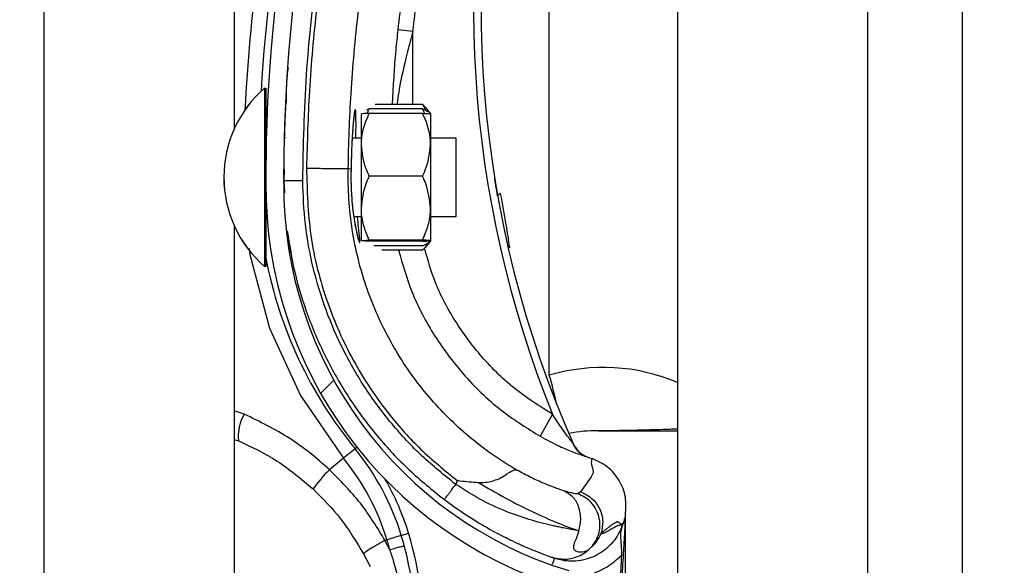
# Model space of a CAD drawing. Header units: inches. Extents: x 170 to 284, y 215 to 248.
# Tile 296 of 656: x 186.1024 to 186.2355, y 242.7093 to 242.783. Entities that reach past the tile are written whole.
import ezdxf

# ---------------------------------------------------------------- set-up
doc = ezdxf.new("R2010")
doc.units = ezdxf.units.IN
doc.header["$LTSCALE"] = 0.25
doc.header["$MEASUREMENT"] = 0
doc.layers.add('ANNOTATIONS', color=1, linetype='Continuous')
doc.layers.add('LH BENCH MOUNT', color=7, linetype='Continuous')
doc.styles.add('ARIAL', font='arial.ttf', dxfattribs={"height": 0.09375})
doc.dimstyles.new('STANDARD$0', dxfattribs={"dimtxt": 0.09375, "dimasz": 0.09375, "dimexe": 0.03125, "dimexo": 0.046875, "dimgap": 0.09, "dimtad": 0, "dimtih": 1, "dimtoh": 1, "dimdec": 4, "dimzin": 0, "dimdsep": 46, "dimtxsty": 'ARIAL', "dimcen": 0.09, "dimadec": 0, "dimazin": 0, "dimtfac": 1, "dimtdec": 4, "dimtofl": 0, "dimtmove": 0, "dimatfit": 1, "dimfxl": 1, "dimtolj": 1, "dimtzin": 0, "dimarcsym": 0})

# ---------------------------------------------------------------- blocks, each defined once
blk = doc.blocks.new('*D20')
at = {"layer": 'ANNOTATIONS', "color": 0, "lineweight": -2, "transparency": 16777216}
for p, q in [((186.1492924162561, 243.6642684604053), (187.5897358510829, 243.6642684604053)), ((187.5584858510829, 243.5705184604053), (187.5584858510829, 241.8503426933)), ((187.5584858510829, 239.6953067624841), (187.5584858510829, 241.4154825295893)), ((186.8279608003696, 239.6015567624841), (187.5897358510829, 239.6015567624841))]:
    blk.add_line(p, q, dxfattribs=at)
at = {"layer": 'ANNOTATIONS', "color": 0, "transparency": 16777216}
for points in [[(187.5428608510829, 243.5705184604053), (187.5741108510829, 243.5705184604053), (187.5584858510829, 243.6642684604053)], [(187.5428608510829, 239.6953067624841), (187.5741108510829, 239.6953067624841), (187.5584858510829, 239.6015567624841)]]:
    blk.add_solid(points, dxfattribs=at)
at = {"layer": 'defpoints', "color": 0, "transparency": 16777216}
for p in [(186.1024174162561, 243.6642684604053), (186.7810858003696, 239.6015567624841), (187.5584858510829, 239.6015567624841)]:
    blk.add_point(p, dxfattribs=at)
at = {"layer": 'ANNOTATIONS', "color": 0, "transparency": 16777216, "insert": (187.558485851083, 241.6329126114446), "char_height": 0.09375, "attachment_point": 5, "style": 'ARIAL'}
blk.add_mtext('\\A1;OPENING\\PHEIGHT', dxfattribs=at)

msp = doc.modelspace()

# ---------------------------------------------------------------- hatches: boundary and pattern name
at = {"layer": 'LH BENCH MOUNT'}
h = msp.add_hatch(dxfattribs=at)
h.set_pattern_fill('ANSI31', color=256, scale=0.34241245, angle=2.8e-322, style=0)
h.set_pattern_definition([(45, (176.0930244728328, 238.0091787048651), (-0.03026527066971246, 0.03026527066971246), [])])
edge = h.paths.add_edge_path(flags=0)
edge.add_arc((186.1662917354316, 242.6705346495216), 0.001712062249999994, 450.0000000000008, 472.2104203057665)
edge.add_line((186.1656445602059, 242.6721196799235), (186.1647320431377, 242.6743545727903))
edge.add_arc((186.1662917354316, 242.6705346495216), 0.004126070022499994, 450, 472.2104203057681, ccw=False)
edge.add_arc((186.1662917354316, 242.6616319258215), 0.01302879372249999, 401.47616737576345, 450, ccw=False)
edge.add_arc((186.1620458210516, 242.6584817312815), 0.01830194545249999, 359.9999999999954, 400.0613730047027, ccw=False)
edge.add_arc((186.1685858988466, 242.6584817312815), 0.01176186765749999, 292.14085769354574, 360, ccw=False)
edge.add_arc((186.1662917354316, 242.6617346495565), 0.01566536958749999, 235.2570680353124, 295.4307998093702, ccw=False)
edge.add_arc((186.1715306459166, 242.6698498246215), 0.02532140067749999, 212.8542481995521, 235.980933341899, ccw=False)
edge.add_arc((186.1633812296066, 242.6634809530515), 0.01504902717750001, 172.1557183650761, 209.3146496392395, ccw=False)
edge.add_arc((186.1758108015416, 242.6621455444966), 0.02754708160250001, 453.3085031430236, 532.9325737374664, ccw=False)
edge.add_arc((186.1725578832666, 242.6982358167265), 0.008748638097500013, 280.9586189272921, 427.9414322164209)
edge.add_arc((186.1924176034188, 242.7605891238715), 0.05672062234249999, 179.5706357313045, 253.0098997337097, ccw=False)
edge.add_arc((186.3507493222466, 242.7617875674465), 0.2150521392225, 163.4260275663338, 180.2060536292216, ccw=False)
edge.add_arc((186.1719757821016, 242.8139369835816), 0.02884824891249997, 465.1588434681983, 521.4137567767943, ccw=False)
edge.add_arc((186.1546497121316, 242.8684832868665), 0.0284373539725, 290.1205938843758, 343.7190675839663)
edge.add_arc((186.1674901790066, 242.8643058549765), 0.01494630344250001, 345.2914408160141, 400.547192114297)
edge.add_arc((186.1640660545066, 242.8624910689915), 0.0187470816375, 397.9578745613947, 431.4396159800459)
edge.add_arc((186.1662917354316, 242.8673190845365), 0.0134739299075, 433.8775574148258, 472.2736457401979)
edge.add_arc((186.1637236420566, 242.8743385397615), 0.006011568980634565, 474.9825325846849, 495.7175736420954)
edge.add_arc((186.1735166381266, 242.8670793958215), 0.01816498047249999, 500.8992600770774, 539.9999999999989)
edge.add_arc((186.1662917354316, 242.8670793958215), 0.01094007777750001, 539.9999999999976, 629.9999999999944)
edge.add_arc((186.1662917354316, 242.8580054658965), 0.001866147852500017, 269.9999999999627, 285.6422464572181)
edge.add_line((186.1667949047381, 242.8562084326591), (186.167445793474, 242.8538838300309))
edge.add_arc((186.1662917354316, 242.8580054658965), 0.004280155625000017, 269.9999999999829, 285.64224645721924, ccw=False)
edge.add_arc((186.1662917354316, 242.8670793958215), 0.01335408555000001, 179.9999999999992, 269.999999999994, ccw=False)
edge.add_arc((186.1735166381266, 242.8670793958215), 0.020578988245, 500.6113583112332, 540, ccw=False)
edge.add_arc((186.1637236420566, 242.8743385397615), 0.008425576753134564, 474.5776671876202, 496.4997109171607, ccw=False)
edge.add_arc((186.1662917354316, 242.8673190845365), 0.01588793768, 433.6903022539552, 472.4705806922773, ccw=False)
edge.add_arc((186.1640660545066, 242.8624910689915), 0.02116108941, 398.1045307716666, 431.57717173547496, ccw=False)
edge.add_arc((186.1674901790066, 242.8643058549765), 0.01736031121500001, 345.1802481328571, 400.36585332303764, ccw=False)
edge.add_arc((186.1546497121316, 242.8684832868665), 0.030851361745, 289.91815728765, 343.77953759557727, ccw=False)
edge.add_arc((186.1719757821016, 242.8139369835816), 0.02643424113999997, 464.9417095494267, 521.3236131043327)
edge.add_arc((186.3507493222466, 242.7617875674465), 0.21263813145, 523.4376684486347, 540.2096895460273)
edge.add_arc((186.1924176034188, 242.7605891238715), 0.05430661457, 539.5566266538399, 613.1145348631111)
edge.add_arc((186.1725578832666, 242.6982358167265), 0.01116264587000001, 280.0610388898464, 428.5290871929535, ccw=False)
edge.add_arc((186.1758108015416, 242.6621455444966), 0.02513307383, 452.9714001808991, 532.9706577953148)
edge.add_arc((186.1633812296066, 242.6634809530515), 0.01263501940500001, 532.0830472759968, 568.9826967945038)
edge.add_arc((186.1715306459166, 242.6698498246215), 0.022907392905, 213.0443063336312, 236.0197152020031)
edge.add_arc((186.1662917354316, 242.6617346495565), 0.01325136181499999, 235.1922404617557, 295.7352497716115)
edge.add_arc((186.1685858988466, 242.6584817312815), 0.009347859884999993, 291.7225241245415, 360)
edge.add_arc((186.1620458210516, 242.6584817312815), 0.01588793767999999, 359.9999999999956, 399.9521788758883)
edge.add_arc((186.1662917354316, 242.6616319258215), 0.01061478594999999, 401.6345013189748, 450.0000000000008)

# ---------------------------------------------------------------- linework, layer by layer
for p, q in [((186.1913380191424, 243.8543193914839), (186.1913380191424, 239.6015567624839)), ((186.2170189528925, 243.8543193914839), (186.2170189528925, 239.6015567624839)), ((186.2298594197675, 239.6015567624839), (186.2298594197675, 243.8543193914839)), ((186.1057349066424, 239.6015567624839), (186.1057349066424, 243.7595607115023)), ((186.1314158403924, 242.9606655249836), (186.1314158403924, 242.7682915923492)), ((186.1740134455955, 242.7350172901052), (186.1740134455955, 242.800437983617)), ((186.1555752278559, 242.7814542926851), (186.1535337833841, 242.7816745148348)), ((186.1555724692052, 242.7716025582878), (186.1555752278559, 242.7814542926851)), ((186.1355302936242, 242.7738101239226), (186.1355251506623, 242.751320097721)), ((186.1355287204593, 242.7738101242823), (186.1355302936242, 242.7738101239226)), ((186.1355302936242, 242.7738101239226), (186.1357014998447, 242.7738100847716)), ((186.1357014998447, 242.7738100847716), (186.1356989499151, 242.7626593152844)), ((186.1383866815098, 242.7718734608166), (186.1383868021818, 242.7718756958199)), ((186.1568877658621, 242.7716022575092), (186.1504526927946, 242.7716037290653)), ((186.1568877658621, 242.7716022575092), (186.1571926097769, 242.7712131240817)), ((186.1486086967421, 242.7661451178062), (186.1486096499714, 242.7703135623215)), ((186.149679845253, 242.7709972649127), (186.149292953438, 242.7708110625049)), ((186.1568874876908, 242.7703858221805), (186.1496797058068, 242.7703874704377)), ((186.156887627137, 242.7709956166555), (186.149679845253, 242.7709972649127)), ((186.1572152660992, 242.7712314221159), (186.1579575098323, 242.7703123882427)), ((186.157957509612, 242.7703114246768), (186.1579565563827, 242.7661429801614)), ((186.1381777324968, 242.767106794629), (186.1383488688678, 242.767106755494)), ((186.1473662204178, 242.767104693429), (186.1486089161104, 242.7671044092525)), ((186.157956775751, 242.7671022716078), (186.1613809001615, 242.7671014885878)), ((186.1613809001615, 242.7671014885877), (186.1613786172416, 242.7571183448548)), ((186.1486067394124, 242.7575857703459), (186.1486086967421, 242.7661451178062)), ((186.1579565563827, 242.7661429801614), (186.1579545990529, 242.7575836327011)), ((186.1381738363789, 242.7628284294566), (186.1381117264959, 242.7613102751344)), ((186.1381184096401, 242.7614736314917), (186.1381224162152, 242.7628308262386)), ((186.1472077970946, 242.7628193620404), (186.1468376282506, 242.7629238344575)), ((186.1472077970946, 242.7628193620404), (186.1472078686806, 242.7628192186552)), ((186.1381117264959, 242.7613102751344), (186.1382130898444, 242.7596669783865)), ((186.1381168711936, 242.7609524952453), (186.138117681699, 242.7612270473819)), ((186.1568855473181, 242.76190062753), (186.1496777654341, 242.7619022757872)), ((186.1356984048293, 242.7602756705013), (186.1356963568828, 242.75132005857)), ((186.1486057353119, 242.7531948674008), (186.1486067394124, 242.7575857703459)), ((186.1579545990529, 242.7575836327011), (186.1579535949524, 242.7531927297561)), ((186.1613786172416, 242.7571183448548), (186.1613784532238, 242.756401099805)), ((186.1486064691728, 242.7564040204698), (186.1475855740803, 242.7564042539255)), ((186.1613784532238, 242.7564010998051), (186.1579543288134, 242.7564018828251)), ((186.1314158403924, 242.7552180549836), (186.1314158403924, 242.5628441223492)), ((186.1568835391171, 242.75311882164), (186.1496757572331, 242.7531204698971)), ((186.1568835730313, 242.7532671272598), (186.1496757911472, 242.7532687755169)), ((186.1579535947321, 242.7531917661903), (186.1572109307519, 242.752273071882)), ((186.1568833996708, 242.752509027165), (186.1502753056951, 242.7525105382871)), ((186.1568832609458, 242.7519023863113), (186.1513657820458, 242.7519036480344)), ((186.1355251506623, 242.751320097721), (186.1355247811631, 242.7497042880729)), ((186.1356963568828, 242.75132005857), (186.1356959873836, 242.7497042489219)), ((186.1355247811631, 242.7497042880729), (186.1355232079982, 242.7497042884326)), ((186.1356959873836, 242.7497042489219), (186.1355247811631, 242.7497042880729)), ((186.1327797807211, 242.7297751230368), (186.1314158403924, 242.7302101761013)), ((186.174446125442, 242.7297546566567), (186.1727630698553, 242.7267749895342)), ((186.1314158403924, 242.7263463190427), (186.1319843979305, 242.7261725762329)), ((186.1477464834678, 242.7250954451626), (186.1461731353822, 242.7238071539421)), ((186.1477464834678, 242.7250954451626), (186.1480054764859, 242.7253075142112)), ((186.1461731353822, 242.7238071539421), (186.1442768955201, 242.7222544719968)), ((186.1790371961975, 242.7240311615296), (186.1794557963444, 242.7238841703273)), ((186.1794557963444, 242.7238841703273), (186.1797878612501, 242.7237603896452)), ((186.1615536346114, 242.7208011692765), (186.1613712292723, 242.7202723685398)), ((186.1782424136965, 242.7192639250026), (186.1778568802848, 242.7190018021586)), ((186.1843016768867, 242.71614287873), (186.1843016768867, 242.7161648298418)), ((186.1839721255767, 242.7150311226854), (186.1838758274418, 242.7147519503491)), ((186.1843016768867, 242.6631889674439), (186.1843016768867, 242.7156111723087)), ((186.1540075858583, 242.713384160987), (186.1520624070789, 242.7127913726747)), ((186.1540075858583, 242.713384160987), (186.1549902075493, 242.7136836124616)), ((186.1520624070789, 242.7127913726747), (186.1517967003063, 242.712710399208)), ((186.1524507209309, 242.7114347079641), (186.1517967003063, 242.712710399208)), ((186.1489064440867, 242.7108854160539), (186.1497777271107, 242.7091804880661)), ((186.1742323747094, 242.7104762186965), (186.1743992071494, 242.7104169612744)), ((186.1744776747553, 242.7103895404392), (186.1747284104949, 242.7103019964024))]:
    msp.add_line(p, q, dxfattribs=at)
at = {"layer": 'LH BENCH MOUNT', "flags": 128}
msp.add_lwpolyline([(186.1334582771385, 242.752133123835), (186.1335312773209, 242.7513381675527), (186.1361895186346, 242.7413832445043), (186.1403621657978, 242.7322989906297), (186.146173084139, 242.723807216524), (186.1461731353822, 242.7238071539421), (186.1461731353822, 242.7238071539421)], dxfattribs=at)
at = {"layer": 'LH BENCH MOUNT'}
for centre, radius, start, end in [((186.3507141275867, 242.7604040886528), 0.2160622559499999, 161.092978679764, 176.5593061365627), ((186.3507493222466, 242.7617875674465), 0.215052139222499, 163.4260275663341, 180.2060536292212), ((186.3507493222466, 242.7617875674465), 0.2126381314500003, 163.4376684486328, 180.2096895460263), ((186.3103094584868, 242.7846982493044), 0.1465525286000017, 165.3406183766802, 202.0185750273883), ((186.3103094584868, 242.7846982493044), 0.1455252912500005, 165.3544246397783, 203.8705502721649), ((186.3507141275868, 242.7604040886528), 0.2180957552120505, 167.1792232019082, 177.2529346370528), ((186.145945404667, 242.7617548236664), 0.01593228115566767, 130.8294767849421, 229.1443187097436), ((186.1459469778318, 242.7617548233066), 0.01593228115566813, 130.8294767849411, 229.144318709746), ((186.1362479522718, 242.7676550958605), 0.000547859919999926, 179.9868977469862, 209.2820731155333), ((186.1924176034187, 242.7605891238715), 0.05672062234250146, 179.5706357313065, 253.009899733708), ((186.1924176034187, 242.7605891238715), 0.05430661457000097, 179.556626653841, 253.114534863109), ((186.1675087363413, 242.7590197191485), 0.0005320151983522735, 98.82251519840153, 154.8284159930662), ((186.1362452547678, 242.7558589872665), 0.0005478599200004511, 134.5651049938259, 179.98689774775), ((186.1925195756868, 242.7617566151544), 0.05786770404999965, 190.8936622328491, 219.3113539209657), ((186.1813100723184, 242.7103947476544), 0.02568093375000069, 67.01549504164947, 106.5066258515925), ((186.1177914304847, 242.7184953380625), 0.05859940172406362, 12.39253663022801, 16.3764692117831), ((186.1380763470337, 242.7267166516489), 0.006116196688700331, 149.9959646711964, 185.1035778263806), ((186.1801927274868, 242.7103947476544), 0.0171206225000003, 88.6104970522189, 101.9466001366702), ((186.1806203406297, 242.7280238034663), 0.0005136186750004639, 268.6104970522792, 270.0142555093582), ((186.121253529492, 242.7034024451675), 0.03424124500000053, 16.94846748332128, 39.31135392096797), ((186.1803633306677, 242.7271939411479), 0.003424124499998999, 203.8705502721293, 250.6224115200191), ((186.121253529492, 242.7034024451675), 0.03220774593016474, 16.9484674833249, 39.31135392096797), ((186.160690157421, 242.7060546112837), 0.02306145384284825, 135.3749046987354, 143.8386130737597), ((186.121253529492, 242.7034024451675), 0.03526848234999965, 16.94846748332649, 29.83866096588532), ((186.1127374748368, 242.7008071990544), 0.04314396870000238, 355.771303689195, 16.94846748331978), ((186.1127374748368, 242.7008071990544), 0.04417120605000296, 355.7713036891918, 16.94846748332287), ((186.1127374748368, 242.7008071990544), 0.04111046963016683, 14.98049646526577, 16.94846748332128)]:
    msp.add_arc(centre, radius, start, end, dxfattribs=at)
for points, knots in [([(186.1406798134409, 242.7613160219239), (186.1407785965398, 242.7660714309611), (186.1409766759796, 242.7756069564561), (186.1425862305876, 242.7899158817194), (186.1450430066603, 242.8042254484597), (186.1475403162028, 242.8136292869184), (186.1487919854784, 242.8183425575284)], [0, 0, 0, 0, 0.2468628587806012, 0.4950083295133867, 0.74689458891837, 1, 1, 1, 1]), ([(186.1611233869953, 242.8186095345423), (186.1606953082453, 242.8171802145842), (186.1591104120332, 242.8118883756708), (186.1568152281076, 242.8025902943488), (186.154748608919, 242.7916809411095), (186.1538972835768, 242.7846686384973), (186.1535337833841, 242.7816745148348)], [0, 0, 0, 0, 0.1185397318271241, 0.4388752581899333, 0.7604101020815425, 1, 1, 1, 1]), ([(186.1492048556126, 242.8178542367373), (186.1482307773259, 242.8142240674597), (186.1462797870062, 242.8069531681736), (186.144101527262, 242.7958724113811), (186.1424904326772, 242.7846898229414), (186.1414796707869, 242.7737211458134), (186.1412849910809, 242.7664733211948), (186.1411915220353, 242.7629935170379)], [0, 0, 0, 0, 0.2027568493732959, 0.4061035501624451, 0.6088604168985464, 0.8122072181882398, 1, 1, 1, 1]), ([(186.1555752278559, 242.7814542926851), (186.1559349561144, 242.784417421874), (186.1567756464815, 242.7913422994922), (186.1588195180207, 242.802138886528), (186.1610898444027, 242.8113410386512), (186.162662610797, 242.8165924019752), (186.1630862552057, 242.8180069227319)], [0, 0, 0, 0, 0.2395900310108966, 0.5599255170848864, 0.8814604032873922, 0.9999999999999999, 0.9999999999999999, 0.9999999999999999, 0.9999999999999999]), ([(186.146837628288, 242.7629238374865), (186.1468376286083, 242.7629238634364), (186.1468794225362, 242.7663101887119), (186.1471425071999, 242.7733569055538), (186.1480944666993, 242.7840301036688), (186.1496690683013, 242.79490617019), (186.1517875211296, 242.8056935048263), (186.1536858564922, 242.8127685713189), (186.1546350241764, 242.8163061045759)], [0, 0, 0, 0, 1.439079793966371e-06, 0.1877923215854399, 0.3908439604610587, 0.5938956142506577, 0.7969478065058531, 1, 1, 1, 1]), ([(186.1535337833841, 242.7816745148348), (186.1534366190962, 242.7807567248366), (186.1530816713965, 242.7774039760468), (186.1528959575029, 242.7740436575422), (186.1527610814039, 242.7716032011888)], [0, 0, 0, 0, 0.2737425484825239, 0.9999999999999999, 0.9999999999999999, 0.9999999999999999, 0.9999999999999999]), ([(186.1555752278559, 242.7814542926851), (186.1553281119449, 242.780545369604), (186.1545903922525, 242.7778319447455), (186.1538320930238, 242.7745378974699), (186.1534925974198, 242.7721575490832), (186.1534135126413, 242.7716030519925)], [0, 0, 0, 0, 0.2786878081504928, 0.8319718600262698, 1, 1, 1, 1]), ([(186.1384855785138, 242.771878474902), (186.1384912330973, 242.773098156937), (186.1384985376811, 242.7746737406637), (186.138692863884, 242.7762352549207), (186.1387367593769, 242.7765879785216)], [0, 0, 0, 0, 0.7741143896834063, 1, 1, 1, 1]), ([(186.1383866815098, 242.7718734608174), (186.1383813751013, 242.7717763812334), (186.1383760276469, 242.7716785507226), (186.138338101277, 242.7709272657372), (186.1382815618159, 242.7698263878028), (186.1382205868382, 242.7680127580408), (186.1381901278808, 242.7671067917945)], [0, 0, 0, 0, 0.330770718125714, 0.3333292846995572, 0.6669765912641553, 1, 1, 1, 1]), ([(186.157274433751, 242.7708092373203), (186.1572194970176, 242.7709903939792), (186.1571368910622, 242.7712627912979), (186.1569502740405, 242.7715170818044), (186.1568877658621, 242.7716022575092)], [0, 0, 0, 0, 0.6650456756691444, 1, 1, 1, 1]), ([(186.1478716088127, 242.7671045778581), (186.1478744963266, 242.7674243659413), (186.1478853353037, 242.768624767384), (186.1478803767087, 242.7700161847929), (186.1478337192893, 242.7708756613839), (186.1477451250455, 242.7709631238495), (186.1476185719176, 242.770312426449), (186.1474501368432, 242.7685901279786), (186.1472871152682, 242.7660340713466), (186.1472348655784, 242.7639164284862), (186.1472077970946, 242.7628193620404)], [0, 0, 0, 0, 0.05114929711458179, 0.1920011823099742, 0.3334894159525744, 0.422421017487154, 0.5646212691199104, 0.7065362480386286, 0.8479681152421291, 1, 1, 1, 1]), ([(186.1476699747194, 242.7704462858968), (186.1476701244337, 242.7704468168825), (186.1476769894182, 242.7704711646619), (186.1476454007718, 242.7703342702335), (186.1476008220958, 242.7700190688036), (186.1475535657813, 242.7695559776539), (186.1475291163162, 242.7693163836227)], [0, 0, 0, 0, 0.005301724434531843, 0.2431048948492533, 0.6083977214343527, 1, 1, 1, 1]), ([(186.1486086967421, 242.7661451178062), (186.1486121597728, 242.7663129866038), (186.1486392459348, 242.7676259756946), (186.1490708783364, 242.7690656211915), (186.1496203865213, 242.770258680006), (186.1496797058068, 242.7703874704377)], [0, 0, 0, 0, 0.1156468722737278, 0.904534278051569, 1, 1, 1, 1]), ([(186.1496797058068, 242.7703874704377), (186.1494276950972, 242.7703772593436), (186.1489177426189, 242.7703565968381), (186.1486331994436, 242.7703313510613), (186.1486140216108, 242.7703168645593), (186.1486096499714, 242.7703135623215)], [0, 0, 0, 0, 0.4299704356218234, 0.8700602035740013, 0.9999999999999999, 0.9999999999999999, 0.9999999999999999, 0.9999999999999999]), ([(186.1494248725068, 242.7703760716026), (186.1494475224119, 242.7704675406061), (186.1495006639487, 242.770682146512), (186.1496145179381, 242.7708823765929), (186.149679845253, 242.7709972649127)], [0, 0, 0, 0, 0.4262184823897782, 1, 1, 1, 1]), ([(186.1579565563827, 242.7661429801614), (186.1579531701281, 242.7663108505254), (186.1579266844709, 242.7676238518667), (186.1574957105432, 242.7690636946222), (186.1569467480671, 242.7702570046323), (186.1568874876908, 242.7703858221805)], [0, 0, 0, 0, 0.1156468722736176, 0.9045342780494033, 0.9999999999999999, 0.9999999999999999, 0.9999999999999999, 0.9999999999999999]), ([(186.1568874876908, 242.7703858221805), (186.1571394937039, 242.7703754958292), (186.1576494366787, 242.7703546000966), (186.157933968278, 242.7703292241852), (186.1579531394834, 242.7703147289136), (186.157957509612, 242.7703114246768)], [0, 0, 0, 0, 0.4299704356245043, 0.8700602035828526, 0.9999999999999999, 0.9999999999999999, 0.9999999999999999, 0.9999999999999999]), ([(186.1571423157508, 242.7703743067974), (186.1571197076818, 242.7704657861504), (186.1570666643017, 242.7706804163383), (186.1569529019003, 242.77088069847), (186.156887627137, 242.7709956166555)], [0, 0, 0, 0, 0.4262184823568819, 1, 1, 1, 1]), ([(186.156887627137, 242.7709956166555), (186.1571396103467, 242.7708855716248), (186.1576495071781, 242.7706628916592), (186.1579339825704, 242.7703917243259), (186.1579531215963, 242.7702365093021), (186.1579574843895, 242.7702011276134)], [0, 0, 0, 0, 0.4299704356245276, 0.8700602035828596, 1, 1, 1, 1]), ([(186.1475291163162, 242.7693163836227), (186.1475244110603, 242.7692727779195), (186.1474890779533, 242.7689453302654), (186.1474166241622, 242.7680050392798), (186.1473246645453, 242.7665098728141), (186.1472516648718, 242.7647335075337), (186.1472166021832, 242.7634636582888), (186.1472086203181, 242.7628139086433), (186.1472086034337, 242.7628125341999)], [0, 0, 0, 0, 0.03583539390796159, 0.2690981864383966, 0.5116419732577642, 0.7561140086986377, 0.9994840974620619, 1, 1, 1, 1]), ([(186.1496777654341, 242.7619022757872), (186.1495149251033, 242.7622606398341), (186.1488988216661, 242.7636165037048), (186.1487316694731, 242.7650733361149), (186.1486086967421, 242.7661451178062)], [0, 0, 0, 0, 0.2643068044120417, 1, 1, 1, 1]), ([(186.1568855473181, 242.76190062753), (186.1570485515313, 242.7622589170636), (186.1576652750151, 242.7636144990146), (186.15783309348, 242.7650712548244), (186.1579565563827, 242.7661429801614)], [0, 0, 0, 0, 0.2643068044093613, 1, 1, 1, 1]), ([(186.1411910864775, 242.7629935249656), (186.1412738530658, 242.759956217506), (186.1414421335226, 242.7537807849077), (186.143731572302, 242.7449938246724), (186.1473458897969, 242.7368272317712), (186.1517606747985, 242.7302471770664), (186.1565697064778, 242.7248624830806), (186.1598837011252, 242.722161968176), (186.1615536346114, 242.7208011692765)], [0, 0, 0, 0, 0.1870908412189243, 0.3803918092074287, 0.5558755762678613, 0.7364481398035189, 0.8671952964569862, 1, 1, 1, 1]), ([(186.1411910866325, 242.7629935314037), (186.1419152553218, 242.76298214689), (186.14336359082, 242.7629593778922), (186.1452047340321, 242.7629314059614), (186.1465196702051, 242.7629153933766), (186.1467316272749, 242.762921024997), (186.1468376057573, 242.7629238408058)], [0, 0, 0, 0, 0.2500007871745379, 0.5000009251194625, 0.7500005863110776, 1, 1, 1, 1]), ([(186.169580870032, 242.722233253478), (186.1691391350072, 242.7224959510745), (186.166491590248, 242.7240704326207), (186.1619665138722, 242.7275018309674), (186.1566353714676, 242.7331031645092), (186.1523471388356, 242.7395429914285), (186.1490978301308, 242.7467690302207), (186.1471382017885, 242.7546438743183), (186.1467673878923, 242.7601718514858), (186.1468376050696, 242.762923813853), (186.1468376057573, 242.7629238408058)], [0, 0, 0, 0, 0.03155846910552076, 0.1891461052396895, 0.34673388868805, 0.5043277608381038, 0.6619226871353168, 0.8309600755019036, 0.9999983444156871, 1, 1, 1, 1]), ([(186.147209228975, 242.7628103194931), (186.1472078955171, 242.7627678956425), (186.1471870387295, 242.7621043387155), (186.147192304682, 242.7607727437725), (186.1472862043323, 242.7589492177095), (186.1474054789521, 242.7576447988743), (186.1474929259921, 242.7570499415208), (186.1475096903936, 242.7569359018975)], [0, 0, 0, 0, 0.02096907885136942, 0.3279800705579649, 0.6261032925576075, 0.928320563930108, 1, 1, 1, 1]), ([(186.1472078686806, 242.7628192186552), (186.1472001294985, 242.7623641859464), (186.1471756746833, 242.7609263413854), (186.1472983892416, 242.7585161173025), (186.1476144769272, 242.7559746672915), (186.1479975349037, 242.754047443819), (186.1482797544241, 242.7530635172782), (186.1484248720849, 242.7528276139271), (186.1484130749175, 242.7533857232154), (186.1482551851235, 242.7546373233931), (186.1481358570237, 242.7559241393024), (186.1480913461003, 242.7564041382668)], [0, 0, 0, 0, 0.05799721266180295, 0.1832636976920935, 0.306412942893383, 0.4347166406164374, 0.5675677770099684, 0.6609498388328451, 0.792266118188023, 0.9225125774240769, 1, 1, 1, 1]), ([(186.1381117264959, 242.7613102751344), (186.1381460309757, 242.7613103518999), (186.1381988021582, 242.7613104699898), (186.1385190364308, 242.7613111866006), (186.1388504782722, 242.7613119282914), (186.1392619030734, 242.7613128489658), (186.1398597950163, 242.7613141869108), (186.1403567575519, 242.7613152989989), (186.1406798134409, 242.7613160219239)], [0, 0, 0, 0, 0.2394568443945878, 0.3683606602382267, 0.5000000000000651, 0.631639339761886, 0.7605431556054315, 1, 1, 1, 1]), ([(186.1613712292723, 242.7202723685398), (186.1598266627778, 242.7215139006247), (186.1567350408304, 242.7239989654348), (186.1526771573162, 242.7283716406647), (186.1491033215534, 242.7331476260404), (186.1461149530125, 242.7383217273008), (186.1437242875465, 242.7437970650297), (186.1420014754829, 242.7495130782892), (186.1408961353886, 242.7553757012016), (186.1407517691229, 242.7593400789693), (186.1406798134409, 242.7613160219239)], [0, 0, 0, 0, 0.1247413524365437, 0.2496837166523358, 0.3746881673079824, 0.4999855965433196, 0.6253465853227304, 0.7503062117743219, 0.8755465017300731, 1, 1, 1, 1]), ([(186.1486067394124, 242.7575857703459), (186.1487347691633, 242.7586969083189), (186.1489055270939, 242.7601788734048), (186.1495232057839, 242.7615573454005), (186.1496777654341, 242.7619022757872)], [0, 0, 0, 0, 0.7497733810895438, 0.9999999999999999, 0.9999999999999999, 0.9999999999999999, 0.9999999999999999]), ([(186.1579545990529, 242.7575836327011), (186.1578270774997, 242.758694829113), (186.157656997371, 242.7601768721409), (186.1570399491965, 242.7615556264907), (186.1568855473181, 242.76190062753)], [0, 0, 0, 0, 0.7497733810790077, 1, 1, 1, 1]), ([(186.167027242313, 242.7592460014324), (186.1669414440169, 242.7597382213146), (186.1667796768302, 242.7606662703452), (186.1666416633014, 242.7615211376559), (186.1666330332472, 242.7615748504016), (186.1666297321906, 242.7615953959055)], [0, 0, 0, 0, 0.4108597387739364, 0.7746496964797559, 1, 1, 1, 1]), ([(186.1686633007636, 242.7522298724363), (186.1685160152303, 242.7532691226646), (186.1681664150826, 242.7557359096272), (186.1676981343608, 242.7581489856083), (186.1674271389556, 242.7595454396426)], [0, 0, 0, 0, 0.4212971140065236, 1, 1, 1, 1]), ([(186.1496757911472, 242.7532687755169), (186.1494239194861, 242.7538666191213), (186.1489142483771, 242.7550763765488), (186.1486300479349, 242.7565498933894), (186.1486110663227, 242.7573934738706), (186.1486067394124, 242.7575857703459)], [0, 0, 0, 0, 0.4299704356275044, 0.870060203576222, 0.9999999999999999, 0.9999999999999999, 0.9999999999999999, 0.9999999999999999]), ([(186.1568835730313, 242.7532671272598), (186.1571357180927, 242.7538648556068), (186.1576459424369, 242.7550743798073), (186.1579308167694, 242.7565477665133), (186.1579501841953, 242.7573913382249), (186.1579545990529, 242.7575836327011)], [0, 0, 0, 0, 0.4299704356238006, 0.8700602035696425, 1, 1, 1, 1]), ([(186.1475096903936, 242.7569359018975), (186.1475622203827, 242.7565479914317), (186.1476850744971, 242.755640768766), (186.1479053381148, 242.754538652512), (186.1480869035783, 242.7537663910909), (186.1482023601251, 242.7533970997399), (186.1482051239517, 242.7533900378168), (186.1482059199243, 242.753388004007)], [0, 0, 0, 0, 0.1981000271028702, 0.4633049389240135, 0.7305309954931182, 0.922393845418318, 1, 1, 1, 1]), ([(186.1385983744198, 242.754519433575), (186.1388913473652, 242.7526497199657), (186.1395077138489, 242.7487161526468), (186.1413248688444, 242.7429062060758), (186.143818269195, 242.7371506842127), (186.1469644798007, 242.7317197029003), (186.1507144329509, 242.726705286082), (186.1549746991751, 242.7221236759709), (186.1582128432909, 242.7195189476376), (186.1598290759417, 242.7182188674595)], [0, 0, 0, 0, 0.1313887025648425, 0.2764200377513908, 0.4215581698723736, 0.5666389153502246, 0.7114924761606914, 0.8559992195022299, 1, 1, 1, 1]), ([(186.1390425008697, 242.7515613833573), (186.1390446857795, 242.7515506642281), (186.1390532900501, 242.7515084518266), (186.138902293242, 242.7522506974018), (186.1387125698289, 242.7535444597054), (186.1386283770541, 242.7541185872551)], [0, 0, 0, 0, 0.1591842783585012, 0.6268746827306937, 1, 1, 1, 1]), ([(186.1390423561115, 242.7515613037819), (186.139044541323, 242.7515505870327), (186.1390531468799, 242.751508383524), (186.138902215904, 242.7522500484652), (186.1387126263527, 242.7535428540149), (186.1386285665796, 242.7541160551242)], [0, 0, 0, 0, 0.1592756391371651, 0.6272415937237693, 1, 1, 1, 1]), ([(186.1390422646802, 242.7515612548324), (186.1390444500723, 242.7515505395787), (186.1390530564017, 242.7515083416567), (186.1389021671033, 242.7522496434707), (186.1387126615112, 242.7535418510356), (186.1386286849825, 242.7541144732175)], [0, 0, 0, 0, 0.1593327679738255, 0.6274710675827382, 1, 1, 1, 1]), ([(186.1390421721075, 242.7515612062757), (186.1390443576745, 242.7515504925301), (186.1390529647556, 242.7515083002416), (186.13890211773, 242.7522492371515), (186.1387126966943, 242.7535408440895), (186.1386288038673, 242.754112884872)], [0, 0, 0, 0, 0.1593901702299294, 0.627701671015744, 1, 1, 1, 1]), ([(186.1486057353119, 242.7531948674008), (186.1487335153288, 242.753213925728), (186.1489039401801, 242.7532393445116), (186.1495213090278, 242.7532628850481), (186.1496757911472, 242.7532687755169)], [0, 0, 0, 0, 0.7497733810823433, 1, 1, 1, 1]), ([(186.1496757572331, 242.7531204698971), (186.14942375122, 242.7531307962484), (186.1489138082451, 242.7531516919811), (186.1486292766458, 242.7531770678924), (186.1486101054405, 242.7531915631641), (186.1486057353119, 242.7531948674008)], [0, 0, 0, 0, 0.4299704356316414, 0.870060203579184, 0.9999999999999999, 0.9999999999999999, 0.9999999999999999, 0.9999999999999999]), ([(186.1568833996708, 242.752509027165), (186.1571354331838, 242.7526189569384), (186.1576454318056, 242.7528414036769), (186.1579300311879, 242.7531124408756), (186.1579492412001, 242.7532676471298), (186.1579536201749, 242.7533030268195)], [0, 0, 0, 0, 0.4299704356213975, 0.8700602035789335, 1, 1, 1, 1]), ([(186.1568835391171, 242.75311882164), (186.1571355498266, 242.753129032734), (186.1576455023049, 242.7531496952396), (186.1579300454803, 242.7531749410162), (186.1579492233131, 242.7531894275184), (186.1579535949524, 242.7531927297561)], [0, 0, 0, 0, 0.4299704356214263, 0.8700602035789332, 1, 1, 1, 1]), ([(186.1579535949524, 242.7531927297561), (186.1578258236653, 242.7532118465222), (186.1576554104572, 242.7532373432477), (186.1570380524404, 242.7532611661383), (186.1568835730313, 242.7532671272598)], [0, 0, 0, 0, 0.7497733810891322, 0.9999999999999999, 0.9999999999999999, 0.9999999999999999, 0.9999999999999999]), ([(186.1536438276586, 242.7519031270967), (186.1541787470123, 242.7500158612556), (186.1553303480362, 242.7459528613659), (186.1584144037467, 242.740205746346), (186.1625617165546, 242.7346967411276), (186.1673934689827, 242.7301235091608), (186.1710837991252, 242.7278221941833), (186.1727630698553, 242.7267749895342)], [0, 0, 0, 0, 0.1810254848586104, 0.3897206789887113, 0.598415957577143, 0.8172607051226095, 1, 1, 1, 1]), ([(186.1568832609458, 242.7519023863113), (186.1571659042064, 242.7521911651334), (186.1574767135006, 242.7525087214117), (186.1575991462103, 242.7528460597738), (186.1576102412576, 242.7528766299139)], [0, 0, 0, 0, 0.9093784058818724, 1, 1, 1, 1]), ([(186.174446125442, 242.7297546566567), (186.1729099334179, 242.7307127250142), (186.1695340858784, 242.7328181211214), (186.1651124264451, 242.7370012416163), (186.1613238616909, 242.7420429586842), (186.1585962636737, 242.7470847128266), (186.157599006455, 242.750571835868), (186.1571704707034, 242.7520703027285)], [0, 0, 0, 0, 0.1871957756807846, 0.4113707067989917, 0.6251451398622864, 0.8389194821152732, 1, 1, 1, 1]), ([(186.1442768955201, 242.7222544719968), (186.1442768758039, 242.7222544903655), (186.1426156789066, 242.7238021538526), (186.1389900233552, 242.7267227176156), (186.1348725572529, 242.7287464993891), (186.1327797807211, 242.7297751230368)], [0, 0, 0, 0, 5.836249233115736e-06, 0.4917349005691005, 1, 1, 1, 1]), ([(186.1771432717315, 242.7259239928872), (186.1771394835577, 242.7259285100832), (186.177071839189, 242.7260091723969), (186.1768300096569, 242.726314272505), (186.1763102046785, 242.7270037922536), (186.1754683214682, 242.7281811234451), (186.1748273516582, 242.7291678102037), (186.174446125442, 242.7297546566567)], [0, 0, 0, 0, 0.005253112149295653, 0.09380336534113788, 0.2660256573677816, 0.5634579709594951, 1, 1, 1, 1]), ([(186.1913380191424, 242.727741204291), (186.190987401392, 242.7277293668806), (186.1894274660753, 242.7276767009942), (186.1871703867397, 242.7276096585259), (186.1847827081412, 242.7275550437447), (186.1832280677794, 242.7275302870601), (186.1822304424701, 242.7275193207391), (186.1815968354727, 242.7275144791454), (186.1811968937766, 242.7275122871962), (186.1809450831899, 242.7275112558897), (186.1807716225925, 242.7275106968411), (186.1806630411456, 242.7275104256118), (186.1806137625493, 242.7275103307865), (186.1806096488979, 242.7275103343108), (186.180607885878, 242.7275103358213)], [0, 0, 0, 0, 0.09048385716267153, 0.4025722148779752, 0.6140598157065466, 0.7523489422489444, 0.8411803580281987, 0.8978729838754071, 0.9340902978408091, 0.9574251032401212, 0.9727591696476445, 0.9884414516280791, 0.9950462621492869, 1, 1, 1, 1]), ([(186.1727630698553, 242.7267749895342), (186.1736391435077, 242.7263068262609), (186.1751798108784, 242.7254835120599), (186.1771628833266, 242.724659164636), (186.1784107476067, 242.7242135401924), (186.1788830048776, 242.7240726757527), (186.1790174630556, 242.7240382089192), (186.1790174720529, 242.7240382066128)], [0, 0, 0, 0, 0.3699466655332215, 0.6505899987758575, 0.8492685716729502, 0.9999899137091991, 1, 1, 1, 1]), ([(186.1806204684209, 242.7275101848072), (186.1806220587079, 242.7275101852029), (186.1806257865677, 242.7275101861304), (186.1806762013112, 242.7275101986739), (186.1807867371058, 242.7275102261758), (186.1809628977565, 242.7275102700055), (186.1812196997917, 242.7275103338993), (186.1816276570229, 242.7275104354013), (186.1822739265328, 242.7275105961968), (186.1832904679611, 242.727510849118), (186.1848706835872, 242.7275112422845), (186.1872833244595, 242.727511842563), (186.189514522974, 242.7275123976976), (186.1910281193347, 242.7275127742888), (186.1913380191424, 242.7275128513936)], [0, 0, 0, 0, 0.004737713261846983, 0.01110587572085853, 0.02657793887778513, 0.04194739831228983, 0.06549174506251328, 0.1021665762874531, 0.159676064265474, 0.2498373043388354, 0.3901314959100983, 0.6042895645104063, 0.9189806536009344, 1, 1, 1, 1]), ([(186.1319843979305, 242.7261725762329), (186.133767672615, 242.725330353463), (186.1373964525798, 242.7236165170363), (186.1404953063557, 242.7209953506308), (186.1420713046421, 242.7196622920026)], [0, 0, 0, 0, 0.491425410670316, 1, 1, 1, 1]), ([(186.1771432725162, 242.7259239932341), (186.177298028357, 242.7256080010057), (186.177567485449, 242.7250578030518), (186.1782319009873, 242.724411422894), (186.1787391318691, 242.724170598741), (186.1790175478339, 242.7240384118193)], [0, 0, 0, 0, 0.3783552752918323, 0.6587829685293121, 1, 1, 1, 1]), ([(186.1772320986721, 242.7258082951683), (186.1772295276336, 242.7258116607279), (186.1772238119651, 242.725819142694), (186.1771954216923, 242.725856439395), (186.177179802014, 242.7258769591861)], [0, 0, 0, 0, 0.4498228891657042, 1, 1, 1, 1]), ([(186.1797911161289, 242.7237685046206), (186.1797171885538, 242.7235140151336), (186.1795692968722, 242.7230049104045), (186.1801006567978, 242.7219819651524), (186.1793697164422, 242.7208342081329), (186.1787255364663, 242.7199368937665), (186.1782424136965, 242.7192639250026)], [0, 0, 0, 0, 0.1666800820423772, 0.3334425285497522, 0.5000945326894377, 1, 1, 1, 1]), ([(186.1843016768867, 242.7161648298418), (186.1843619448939, 242.7169710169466), (186.1844824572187, 242.7185830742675), (186.1835407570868, 242.7208530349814), (186.1820004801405, 242.7227683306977), (186.1805277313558, 242.723435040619), (186.1797911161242, 242.7237685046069)], [0, 0, 0, 0, 0.2500474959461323, 0.4999967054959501, 0.7499165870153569, 0.9999999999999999, 0.9999999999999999, 0.9999999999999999, 0.9999999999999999]), ([(186.1517967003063, 242.712710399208), (186.1507505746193, 242.714429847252), (186.1486308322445, 242.7179139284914), (186.1457407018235, 242.7207951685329), (186.1442768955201, 242.7222544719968)], [0, 0, 0, 0, 0.4935154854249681, 1, 1, 1, 1]), ([(186.164437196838, 242.7205508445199), (186.1647465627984, 242.7205423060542), (186.1653816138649, 242.7205247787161), (186.1663253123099, 242.7207110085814), (186.1672375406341, 242.7210418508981), (186.168230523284, 242.721621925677), (186.1690872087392, 242.7222400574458), (186.1694188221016, 242.7222361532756), (186.1695814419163, 242.7222342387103)], [0, 0, 0, 0, 0.1136768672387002, 0.2333502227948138, 0.3620694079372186, 0.5019163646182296, 0.7557448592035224, 1, 1, 1, 1]), ([(186.1759729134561, 242.7194092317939), (186.1751382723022, 242.7196970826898), (186.1738716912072, 242.7201339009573), (186.171552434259, 242.7211746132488), (186.1702405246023, 242.7218799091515), (186.1695814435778, 242.7222342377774)], [0, 0, 0, 0, 0.4901989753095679, 0.743884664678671, 1, 1, 1, 1]), ([(186.1598290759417, 242.7182188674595), (186.1598496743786, 242.7182462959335), (186.1598813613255, 242.7182884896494), (186.1600736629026, 242.7185445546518), (186.1602726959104, 242.7188095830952), (186.1605197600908, 242.7191385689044), (186.1608787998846, 242.7196166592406), (186.1611772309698, 242.7200140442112), (186.1613712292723, 242.7202723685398)], [0, 0, 0, 0, 0.2394567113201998, 0.3683605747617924, 0.5000000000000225, 0.6316394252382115, 0.7605432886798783, 1, 1, 1, 1]), ([(186.1779883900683, 242.7140096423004), (186.1776496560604, 242.7140667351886), (186.1768405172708, 242.7142031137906), (186.1756888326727, 242.7144312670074), (186.174773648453, 242.7146250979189), (186.1735152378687, 242.7149031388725), (186.1713825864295, 242.7154621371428), (186.1680533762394, 242.7166184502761), (186.1646426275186, 242.7181706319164), (186.1624463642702, 242.7195816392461), (186.1613712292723, 242.7202723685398)], [0, 0, 0, 0, 0.08980644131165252, 0.2145219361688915, 0.2531624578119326, 0.2759662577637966, 0.4628905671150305, 0.637395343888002, 0.8224944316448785, 1, 1, 1, 1]), ([(186.1615536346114, 242.7208011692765), (186.1615651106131, 242.7207998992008), (186.1616795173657, 242.7207872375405), (186.1626414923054, 242.7206830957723), (186.1635903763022, 242.7206047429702), (186.164436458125, 242.7205348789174)], [0, 0, 0, 0, 0.01193493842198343, 0.1189819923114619, 0.9999999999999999, 0.9999999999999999, 0.9999999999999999, 0.9999999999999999]), ([(186.1644377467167, 242.7205506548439), (186.165656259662, 242.719828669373), (186.168159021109, 242.7183457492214), (186.1718401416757, 242.7165124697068), (186.1753389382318, 242.7149544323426), (186.177090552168, 242.7143312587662), (186.1779896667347, 242.7140113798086)], [0, 0, 0, 0, 0.2305257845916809, 0.4734878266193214, 0.7297379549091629, 1, 1, 1, 1]), ([(186.1420713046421, 242.7196622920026), (186.1433718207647, 242.7183554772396), (186.1460074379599, 242.7157070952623), (186.1479316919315, 242.7125066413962), (186.1489064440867, 242.7108854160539)], [0, 0, 0, 0, 0.4934389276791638, 1, 1, 1, 1]), ([(186.1779891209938, 242.7140081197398), (186.1781164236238, 242.7145381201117), (186.1783808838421, 242.715639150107), (186.178063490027, 242.71730160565), (186.1772441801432, 242.7186896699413), (186.1763869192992, 242.7191750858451), (186.1759740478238, 242.7194088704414)], [0, 0, 0, 0, 0.2405618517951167, 0.4997464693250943, 0.7590693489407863, 1, 1, 1, 1]), ([(186.177856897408, 242.7190017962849), (186.1777313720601, 242.718994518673), (186.1774805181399, 242.7189799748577), (186.1764807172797, 242.7192644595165), (186.1759812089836, 242.7194065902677)], [0, 0, 0, 0, 0.5003922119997, 1, 1, 1, 1]), ([(186.1793195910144, 242.7114313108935), (186.1795620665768, 242.7116718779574), (186.1800735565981, 242.7121793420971), (186.180607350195, 242.7131894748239), (186.1808934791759, 242.7143769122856), (186.1808319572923, 242.7156488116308), (186.180415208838, 242.71685227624), (186.1797072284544, 242.7178481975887), (186.178835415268, 242.7185875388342), (186.1781715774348, 242.7188685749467), (186.1778568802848, 242.7190018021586)], [0, 0, 0, 0, 0.1098512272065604, 0.2317256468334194, 0.3631776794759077, 0.4999999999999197, 0.6368223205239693, 0.768274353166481, 0.8901487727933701, 1, 1, 1, 1]), ([(186.1782424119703, 242.7192639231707), (186.1787518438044, 242.7190251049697), (186.1795354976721, 242.7186577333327), (186.1803335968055, 242.7177958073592), (186.1808202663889, 242.7170209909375), (186.1811310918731, 242.7161604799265), (186.1813187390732, 242.7150010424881), (186.1811255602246, 242.7141576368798), (186.1809999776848, 242.7136093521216)], [0, 0, 0, 0, 0.239451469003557, 0.368345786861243, 0.4999761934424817, 0.631610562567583, 0.7605158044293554, 1, 1, 1, 1]), ([(186.1598290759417, 242.7182188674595), (186.1608106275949, 242.7175115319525), (186.162749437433, 242.7161143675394), (186.1655934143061, 242.714410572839), (186.1677360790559, 242.7132584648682), (186.1687552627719, 242.7127838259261), (186.1690582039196, 242.712642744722)], [0, 0, 0, 0, 0.3013203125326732, 0.5951829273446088, 0.8796725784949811, 1, 1, 1, 1]), ([(186.1843016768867, 242.71614287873), (186.1842872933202, 242.7160785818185), (186.1842184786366, 242.7157709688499), (186.1841020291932, 242.7153604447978), (186.1839842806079, 242.7150411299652), (186.1839842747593, 242.7150411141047)], [0, 0, 0, 0, 0.2090106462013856, 0.9999607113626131, 1, 1, 1, 1]), ([(186.1843016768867, 242.7156111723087), (186.1843016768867, 242.7156164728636), (186.1843016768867, 242.7156482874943), (186.1843016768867, 242.7157534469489), (186.1843016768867, 242.7158976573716), (186.1843016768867, 242.7160671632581), (186.1843016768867, 242.7161125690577), (186.1843016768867, 242.71614287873)], [0, 0, 0, 0, 0.01571398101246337, 0.09431738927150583, 0.3218612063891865, 0.5473229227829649, 0.9999999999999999, 0.9999999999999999, 0.9999999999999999, 0.9999999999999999]), ([(186.1838758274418, 242.7147519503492), (186.1838758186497, 242.7147519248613), (186.1835941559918, 242.7139353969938), (186.1827553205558, 242.712443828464), (186.1813036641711, 242.7112064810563), (186.1797121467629, 242.7103432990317), (186.1779392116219, 242.7098189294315), (186.1760219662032, 242.7099188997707), (186.1749849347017, 242.7102132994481), (186.1747284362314, 242.7103019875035), (186.1747284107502, 242.710301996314)], [0, 0, 0, 0, 7.189415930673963e-06, 0.2303203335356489, 0.4448965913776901, 0.4983905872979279, 0.7130087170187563, 0.9276298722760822, 0.9999928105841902, 1, 1, 1, 1]), ([(186.1809991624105, 242.713606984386), (186.1811035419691, 242.7137062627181), (186.1813248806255, 242.7139167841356), (186.1816579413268, 242.7141987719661), (186.1819283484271, 242.7144119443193), (186.1821311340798, 242.7145636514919), (186.1822601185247, 242.7146577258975), (186.182391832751, 242.7147513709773), (186.1825262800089, 242.7148445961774), (186.1826701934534, 242.7149419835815), (186.1828182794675, 242.7150395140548), (186.1829518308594, 242.7151264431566), (186.1830508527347, 242.715187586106), (186.1831215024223, 242.7152303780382), (186.1831830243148, 242.7152502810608), (186.1832480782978, 242.7152513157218), (186.1833174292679, 242.7152299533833), (186.1833910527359, 242.7151832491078), (186.1834650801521, 242.7151087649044), (186.1835355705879, 242.7150436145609), (186.1835909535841, 242.7149933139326), (186.1836275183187, 242.7149625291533), (186.1836595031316, 242.7149371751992), (186.1837002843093, 242.7149246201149), (186.1837545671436, 242.7149221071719), (186.1838206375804, 242.7149392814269), (186.1838924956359, 242.7149737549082), (186.1839458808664, 242.7150128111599), (186.18397253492, 242.7150323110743)], [0, 0, 0, 0, 0.08480730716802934, 0.1798353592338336, 0.2850849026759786, 0.3228266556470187, 0.3617275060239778, 0.4017874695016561, 0.4430065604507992, 0.485384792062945, 0.5351510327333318, 0.5813528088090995, 0.6105805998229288, 0.6293562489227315, 0.6489120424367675, 0.6766412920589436, 0.7075477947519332, 0.7416323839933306, 0.7850907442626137, 0.8280699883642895, 0.8539878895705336, 0.8729964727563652, 0.8850957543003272, 0.9032140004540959, 0.9275168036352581, 0.9517481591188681, 0.9759089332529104, 1, 1, 1, 1]), ([(186.1838757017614, 242.7147515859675), (186.1838243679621, 242.7147605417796), (186.1837193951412, 242.7147788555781), (186.183542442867, 242.714760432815), (186.1833505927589, 242.7147111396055), (186.1831485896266, 242.7146304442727), (186.1829436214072, 242.7145293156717), (186.1827388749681, 242.7144161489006), (186.1825115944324, 242.714281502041), (186.1822908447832, 242.7141474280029), (186.182093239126, 242.7140293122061), (186.1819271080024, 242.7139325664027), (186.1817692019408, 242.7138466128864), (186.181604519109, 242.7137649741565), (186.1814430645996, 242.7136958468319), (186.1812857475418, 242.7136442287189), (186.181135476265, 242.7136111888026), (186.1810439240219, 242.7136083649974), (186.1809991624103, 242.713606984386)], [0, 0, 0, 0, 0.06578093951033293, 0.1345158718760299, 0.2062058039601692, 0.27713025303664, 0.3450539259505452, 0.4118164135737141, 0.4774590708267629, 0.5636721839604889, 0.622780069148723, 0.6670965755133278, 0.724168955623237, 0.7778304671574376, 0.8321346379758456, 0.8905164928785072, 0.9464714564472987, 1, 1, 1, 1]), ([(186.1834573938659, 242.7005901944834), (186.1835940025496, 242.7029514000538), (186.1838003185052, 242.7065174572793), (186.1840449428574, 242.7107348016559), (186.1841782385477, 242.7129449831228), (186.1842457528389, 242.7141454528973), (186.1842726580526, 242.7148031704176), (186.1842856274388, 242.7151662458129), (186.1842922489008, 242.715366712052), (186.1842958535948, 242.7154777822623), (186.1842980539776, 242.7155439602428), (186.1842994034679, 242.7155823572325), (186.1843003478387, 242.7156058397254), (186.1843008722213, 242.7156168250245), (186.1843012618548, 242.7156220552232), (186.1843014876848, 242.7156226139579), (186.1843016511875, 242.7156193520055), (186.1843016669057, 242.7156143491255), (186.1843016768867, 242.7156111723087)], [0, 0, 0, 0, 0.4681368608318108, 0.7070129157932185, 0.8371325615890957, 0.9079072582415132, 0.9470740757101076, 0.9687898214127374, 0.9808770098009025, 0.9876679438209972, 0.9915546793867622, 0.9947708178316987, 0.9959953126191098, 0.9972287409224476, 0.9978484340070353, 0.9984730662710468, 0.9990304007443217, 1, 1, 1, 1]), ([(186.1838000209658, 242.7145255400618), (186.1837355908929, 242.7142676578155), (186.183570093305, 242.7136052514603), (186.1836882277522, 242.7124713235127), (186.1837837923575, 242.7113660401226), (186.1837615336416, 242.7108105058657), (186.1837573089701, 242.710705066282)], [0, 0, 0, 0, 0.2412678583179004, 0.6197299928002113, 0.92782531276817, 0.9999999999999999, 0.9999999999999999, 0.9999999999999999, 0.9999999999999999]), ([(186.1839842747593, 242.7150411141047), (186.1839842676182, 242.715041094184), (186.1839243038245, 242.7148738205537), (186.1838621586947, 242.7146996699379), (186.1838000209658, 242.7145255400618)], [0, 0, 0, 0, 0.000119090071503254, 1, 1, 1, 1]), ([(186.1838000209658, 242.7145255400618), (186.1838225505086, 242.7145933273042), (186.1838732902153, 242.7147459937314), (186.1839368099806, 242.714929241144), (186.1839721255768, 242.7150311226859)], [0, 0, 0, 0, 0.4440219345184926, 1, 1, 1, 1]), ([(186.1779878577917, 242.7140064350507), (186.1778697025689, 242.7136361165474), (186.1777049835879, 242.7131198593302), (186.1774532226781, 242.7125224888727), (186.1772888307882, 242.7120895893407), (186.1772263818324, 242.711645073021), (186.1775147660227, 242.7112835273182), (186.1783942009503, 242.7110433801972), (186.1789497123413, 242.7112762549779), (186.1793195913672, 242.711431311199)], [0, 0, 0, 0, 0.1001269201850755, 0.1395859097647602, 0.1897135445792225, 0.2582342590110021, 0.3697357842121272, 0.5803479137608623, 1, 1, 1, 1]), ([(186.1793195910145, 242.7114313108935), (186.1796930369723, 242.7117773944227), (186.1803337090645, 242.7123711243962), (186.1807515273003, 242.7130911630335), (186.1809250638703, 242.7134484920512), (186.1809706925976, 242.7135497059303), (186.1809825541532, 242.7135757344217), (186.1809865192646, 242.7135844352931)], [0, 0, 0, 0, 0.502280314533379, 0.8616962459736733, 0.9584272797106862, 0.9861029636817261, 1, 1, 1, 1]), ([(186.1517967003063, 242.712710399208), (186.151399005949, 242.7124841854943), (186.1505803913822, 242.7120185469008), (186.1496235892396, 242.711436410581), (186.1489932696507, 242.7110163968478), (186.1489348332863, 242.7109282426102), (186.1489064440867, 242.7108854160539)], [0, 0, 0, 0, 0.2429069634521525, 0.4999999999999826, 0.7570930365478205, 0.9999999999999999, 0.9999999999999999, 0.9999999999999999, 0.9999999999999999]), ([(186.1690582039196, 242.712642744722), (186.1694760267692, 242.7124418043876), (186.1706203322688, 242.7118914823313), (186.1720534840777, 242.7113023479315), (186.1733070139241, 242.7108110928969), (186.1740580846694, 242.7105384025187), (186.1741746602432, 242.7104968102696), (186.1742323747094, 242.7104762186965)], [0, 0, 0, 0, 0.1282528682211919, 0.3512504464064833, 0.5733912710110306, 0.7887937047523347, 1, 1, 1, 1]), ([(186.1524503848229, 242.7114354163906), (186.1524503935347, 242.7114353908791), (186.1526362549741, 242.7108911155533), (186.1533097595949, 242.7087322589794), (186.1542967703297, 242.7042244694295), (186.1544529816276, 242.7002018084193), (186.1545436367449, 242.6978673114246)], [0, 0, 0, 0, 5.869764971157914e-06, 0.1252288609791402, 0.4923383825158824, 1, 1, 1, 1]), ([(186.1742323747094, 242.7104762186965), (186.1748677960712, 242.7103233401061), (186.1758456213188, 242.7100880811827), (186.1771960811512, 242.7102947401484), (186.1781971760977, 242.7106510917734), (186.1788950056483, 242.7110768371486), (186.1792436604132, 242.7113679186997), (186.179319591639, 242.7114313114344)], [0, 0, 0, 0, 0.3580314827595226, 0.5509607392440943, 0.7480445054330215, 0.9451282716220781, 1, 1, 1, 1]), ([(186.1743992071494, 242.7104169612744), (186.1744654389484, 242.7103934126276), (186.174664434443, 242.7103226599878), (186.1745077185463, 242.7103792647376), (186.1743204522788, 242.710444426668), (186.1744559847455, 242.7103971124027), (186.1744776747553, 242.7103895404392)], [0, 0, 0, 0, 0.1877582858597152, 0.5641255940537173, 0.9302446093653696, 1, 1, 1, 1]), ([(186.178027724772, 242.7079236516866), (186.1780733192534, 242.707921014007), (186.179152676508, 242.7078585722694), (186.1804607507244, 242.7084333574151), (186.1823318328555, 242.7094109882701), (186.1831409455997, 242.7101455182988), (186.1837573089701, 242.710705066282)], [0, 0, 0, 0, 0.02109882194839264, 0.4994719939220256, 0.6187093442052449, 1, 1, 1, 1]), ([(186.1837573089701, 242.710705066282), (186.1837139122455, 242.7098304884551), (186.1835497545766, 242.7065222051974), (186.1834503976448, 242.703211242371), (186.1833773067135, 242.7007755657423)], [0, 0, 0, 0, 0.2643600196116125, 1, 1, 1, 1]), ([(186.1744571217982, 242.7095173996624), (186.174482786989, 242.7095916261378), (186.174583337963, 242.7098824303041), (186.1746959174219, 242.7102080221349), (186.1747175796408, 242.7102706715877), (186.1747284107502, 242.710301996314)], [0, 0, 0, 0, 0.1462931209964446, 0.5731465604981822, 1, 1, 1, 1])]:
    msp.add_open_spline(points, degree=3, knots=knots, dxfattribs=at)
msp.add_open_spline([(186.1544151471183, 242.7119594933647), (186.1543875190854, 242.7119521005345), (186.1543322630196, 242.7119373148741), (186.1538990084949, 242.7118213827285), (186.153264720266, 242.7116516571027), (186.1527220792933, 242.7115064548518), (186.152450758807, 242.7114338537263)], degree=3, dxfattribs=at)

# ---------------------------------------------------------------- dimensions: what is measured, and where the dimension line sits
at = {"layer": 'ANNOTATIONS'}
dim = msp.add_linear_dim(base=(187.5584858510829, 239.6015567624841), p1=(186.102417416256, 243.6642684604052), p2=(186.7810858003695, 239.6015567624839), angle=90, text='OPENING\\PHEIGHT', dimstyle='STANDARD$0', dxfattribs=at)
dim.commit()
dim.dimension.update_dxf_attribs({"geometry": '*D20', "text_midpoint": (187.558485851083, 241.6329126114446)})

doc.saveas('drawing.dxf')
